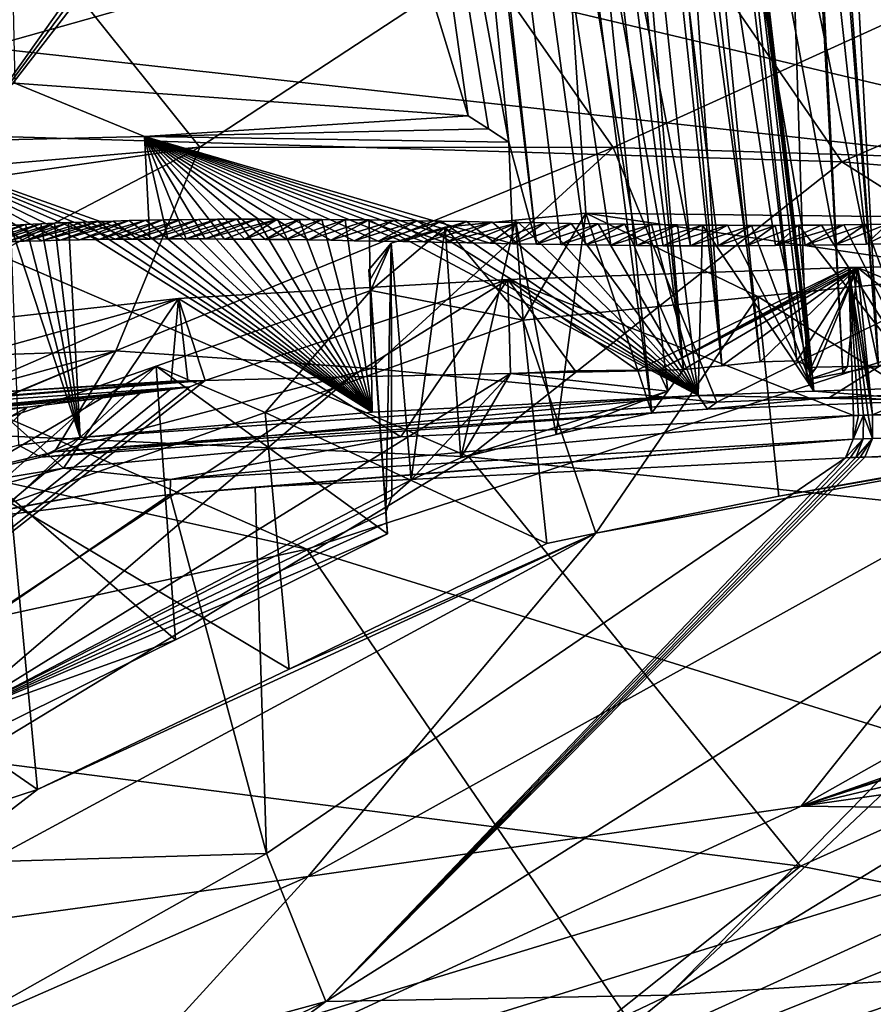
# Model space of a CAD drawing. Header units: metres. Extents: x -147 to 294, y -23 to 81.
# Tile 627 of 656: x 253.68 to 260.2, y 28.61 to 36.14. Entities that reach past the tile are written whole.
import ezdxf

# ---------------------------------------------------------------- set-up
doc = ezdxf.new("R2010")
doc.units = ezdxf.units.M
doc.layers.add('solid_AVA_153', color=7, linetype='CONTINUOUS')

msp = doc.modelspace()

# ---------------------------------------------------------------- linework, layer by layer
at = {"layer": 'solid_AVA_153'}
for points in [[(257.629272, 34.424129, 157.712173), (256.07254, 48.45961, 161.152832), (256.745636, 41.826134, 159.479782)], [(258.805023, 34.409962, 158.543915), (257.307098, 48.37133, 162.000961), (256.07254, 48.45961, 161.152832)], [(258.597931, 34.410839, 158.402451), (258.805023, 34.409962, 158.543915), (256.07254, 48.45961, 161.152832)], [(258.395599, 34.412708, 158.26236), (258.597931, 34.410839, 158.402451), (256.07254, 48.45961, 161.152832)], [(258.197693, 34.415272, 158.123413), (258.395599, 34.412708, 158.26236), (256.07254, 48.45961, 161.152832)], [(258.004089, 34.418221, 157.985443), (258.197693, 34.415272, 158.123413), (256.07254, 48.45961, 161.152832)], [(257.814636, 34.421257, 157.848389), (258.004089, 34.418221, 157.985443), (256.07254, 48.45961, 161.152832)], [(257.629272, 34.424129, 157.712173), (257.814636, 34.421257, 157.848389), (256.07254, 48.45961, 161.152832)], [(257.307098, 48.37133, 162.000961), (260.152374, 34.422493, 159.421265), (258.626282, 48.27874, 162.825134)], [(259.914795, 34.418518, 159.2715), (260.152374, 34.422493, 159.421265), (257.307098, 48.37133, 162.000961)], [(259.682587, 34.415283, 159.12326), (259.914795, 34.418518, 159.2715), (257.307098, 48.37133, 162.000961)], [(259.455627, 34.412807, 158.97644), (259.682587, 34.415283, 159.12326), (257.307098, 48.37133, 162.000961)], [(259.233795, 34.411098, 158.830963), (259.455627, 34.412807, 158.97644), (257.307098, 48.37133, 162.000961)], [(259.016968, 34.410149, 158.686798), (259.233795, 34.411098, 158.830963), (257.307098, 48.37133, 162.000961)], [(258.805023, 34.409962, 158.543915), (259.016968, 34.410149, 158.686798), (257.307098, 48.37133, 162.000961)], [(258.626282, 48.27874, 162.825134), (261.051849, 34.444561, 159.97139), (261.984528, 34.466209, 160.514923)], [(260.606506, 48.150761, 163.949417), (258.626282, 48.27874, 162.825134), (261.984528, 34.466209, 160.514923)], [(258.626282, 48.27874, 162.825134), (260.152374, 34.422493, 159.421265), (261.051849, 34.444561, 159.97139)], [(253.371933, 47.63879, 155.74028), (257.105591, 35.406174, 156.756256), (256.250885, 41.529083, 157.415985)], [(253.640335, 35.654301, 152.668274), (257.105591, 35.406174, 156.756256), (253.371933, 47.63879, 155.74028)], [(257.658173, 46.347763, 165.592758), (257.417877, 46.292759, 165.464783), (261.617859, 34.619965, 164.178513)], [(257.87323, 46.346352, 165.69397), (257.658173, 46.347763, 165.592758), (261.617859, 34.619965, 164.178513)], [(257.87323, 46.346352, 165.69397), (261.617859, 34.619965, 164.178513), (259.430206, 41.622337, 165.08847)], [(257.417877, 46.292759, 165.464783), (257.177032, 46.23814, 165.338257), (261.617859, 34.619965, 164.178513)], [(257.177032, 46.23814, 165.338257), (257.370972, 44.274563, 164.865479), (261.617859, 34.619965, 164.178513)], [(258.184509, 46.306713, 165.602005), (258.268951, 45.621323, 165.425613), (259.72818, 33.481201, 162.265991)], [(258.257111, 46.057461, 165.189957), (258.184509, 46.306713, 165.602005), (259.72818, 33.481201, 162.265991)], [(258.130829, 45.894672, 164.894592), (258.257111, 46.057461, 165.189957), (259.620239, 33.530586, 161.951538)], [(258.257111, 46.057461, 165.189957), (259.72818, 33.481201, 162.265991), (259.620239, 33.530586, 161.951538)], [(258.130829, 45.894672, 164.894592), (259.620239, 33.530586, 161.951538), (259.338196, 33.525082, 161.769211)], [(258.130829, 45.894672, 164.894592), (259.338196, 33.525082, 161.769211), (258.624298, 39.679604, 163.264679)], [(257.500824, 45.814072, 164.666122), (258.753296, 33.464085, 161.626541), (257.370972, 44.274563, 164.865479)], [(257.705536, 45.824486, 164.712997), (258.753296, 33.464085, 161.626541), (257.500824, 45.814072, 164.666122)], [(257.705536, 45.824486, 164.712997), (257.910278, 45.834816, 164.7603), (259.046326, 33.49437, 161.697296)], [(257.705536, 45.824486, 164.712997), (259.046326, 33.49437, 161.697296), (258.753296, 33.464085, 161.626541)], [(257.910278, 45.834816, 164.7603), (258.624298, 39.679604, 163.264679), (259.046326, 33.49437, 161.697296)], [(258.96933, 39.616814, 163.957977), (259.295776, 45.669975, 165.673203), (259.697723, 33.385006, 162.431107)], [(259.295776, 45.669975, 165.673203), (259.969604, 33.438789, 162.507126), (259.697723, 33.385006, 162.431107)], [(259.474182, 43.188309, 165.040192), (259.969604, 33.438789, 162.507126), (259.295776, 45.669975, 165.673203)], [(258.268951, 45.621323, 165.425613), (259.721497, 33.435162, 162.350174), (259.72818, 33.481201, 162.265991)], [(259.721497, 33.435162, 162.350174), (258.268951, 45.621323, 165.425613), (258.96933, 39.616814, 163.957977)], [(258.632111, 33.299953, 161.864838), (257.370972, 44.274563, 164.865479), (258.753296, 33.464085, 161.626541)], [(257.370972, 44.274563, 164.865479), (257.688416, 39.467464, 163.636948), (261.617859, 34.619965, 164.178513)], [(258.510376, 33.134514, 162.104233), (257.688416, 39.467464, 163.636948), (257.370972, 44.274563, 164.865479)], [(258.510376, 33.134514, 162.104233), (257.370972, 44.274563, 164.865479), (258.632111, 33.299953, 161.864838)], [(259.474182, 43.188309, 165.040192), (260.244629, 33.491909, 162.584488), (259.969604, 33.438789, 162.507126)], [(259.474182, 43.188309, 165.040192), (259.632874, 41.739941, 164.683487), (260.244629, 33.491909, 162.584488)], [(256.250885, 41.529083, 157.415985), (257.417511, 35.204113, 157.809525), (256.745636, 41.826134, 159.479782)], [(257.629272, 34.424129, 157.712173), (256.745636, 41.826134, 159.479782), (257.417511, 35.204113, 157.809525)], [(259.632874, 41.739941, 164.683487), (259.813446, 41.407547, 164.635345), (260.244629, 33.491909, 162.584488)], [(261.617859, 34.619965, 164.178513), (259.597626, 41.278103, 165.072647), (259.430206, 41.622337, 165.08847)], [(256.250885, 41.529083, 157.415985), (257.260986, 35.305538, 157.280945), (257.417511, 35.204113, 157.809525)], [(256.250885, 41.529083, 157.415985), (257.105591, 35.406174, 156.756256), (257.260986, 35.305538, 157.280945)], [(259.813446, 41.407547, 164.635345), (260.927734, 33.555065, 162.761429), (260.244629, 33.491909, 162.584488)], [(259.813446, 41.407547, 164.635345), (260.183044, 41.280159, 164.688095), (260.927734, 33.555065, 162.761429)], [(261.617859, 34.619965, 164.178513), (259.927795, 41.132042, 165.198135), (259.597626, 41.278103, 165.072647)], [(260.183044, 41.280159, 164.688095), (260.488953, 41.294022, 164.765274), (260.927734, 33.555065, 162.761429)], [(261.617859, 34.619965, 164.178513), (261.924561, 41.089432, 166.261963), (259.927795, 41.132042, 165.198135)], [(258.624298, 39.679604, 163.264679), (259.338196, 33.525082, 161.769211), (259.046326, 33.49437, 161.697296)], [(258.96933, 39.616814, 163.957977), (259.697723, 33.385006, 162.431107), (259.721497, 33.435162, 162.350174)], [(257.688416, 39.467464, 163.636948), (258.005554, 34.660194, 162.409042), (261.617859, 34.619965, 164.178513)], [(258.510376, 33.134514, 162.104233), (258.005554, 34.660194, 162.409042), (257.688416, 39.467464, 163.636948)], [(244.986038, 36.865067, 232.500244), (249.112534, 38.283241, 228.361938), (264.019104, 34.753017, 240.074326)], [(249.112534, 38.283241, 228.361938), (269.455597, 37.62022, 230.420212), (264.019104, 34.753017, 240.074326)], [(258.395294, 37.330009, 237.052139), (252.184906, 37.385929, 236.297989), (251.24855, 35.315937, 242.547348)], [(258.395294, 37.330009, 237.052139), (251.24855, 35.315937, 242.547348), (259.963379, 35.053902, 244.19957)], [(264.626526, 37.07069, 238.026199), (258.395294, 37.330009, 237.052139), (259.963379, 35.053902, 244.19957)], [(264.626526, 37.07069, 238.026199), (259.963379, 35.053902, 244.19957), (268.675964, 34.322361, 246.513168)], [(257.221954, 36.589211, 152.248337), (262.164459, 36.96299, 156.98555), (258.215668, 35.163742, 154.75386)], [(262.164459, 36.96299, 156.98555), (262.695007, 35.024624, 158.345932), (258.215668, 35.163742, 154.75386)], [(239.723022, 35.679329, 235.157227), (244.986038, 36.865067, 232.500244), (255.872147, 32.092327, 247.658936)], [(244.986038, 36.865067, 232.500244), (264.019104, 34.753017, 240.074326), (255.872147, 32.092327, 247.658936)], [(254.133408, 36.315327, 146.736252), (257.221954, 36.589211, 152.248337), (255.055267, 35.164825, 150.687469)], [(257.221954, 36.589211, 152.248337), (258.215668, 35.163742, 154.75386), (255.055267, 35.164825, 150.687469)], [(253.043411, 36.162495, 143.591019), (254.041306, 36.303326, 146.504578), (253.115768, 35.000381, 146.251556)], [(254.133408, 36.315327, 146.736252), (255.055267, 35.164825, 150.687469), (253.115768, 35.000381, 146.251556)], [(254.08728, 36.309376, 146.62088), (254.133408, 36.315327, 146.736252), (253.115768, 35.000381, 146.251556)], [(254.041306, 36.303326, 146.504578), (254.08728, 36.309376, 146.62088), (253.115768, 35.000381, 146.251556)], [(239.723022, 35.679329, 235.157227), (255.872147, 32.092327, 247.658936), (245.740753, 29.875259, 252.498108)], [(253.640335, 35.654301, 152.668274), (252.603317, 35.199413, 153.121399), (254.63176, 35.248222, 155.432327)], [(253.640335, 35.654301, 152.668274), (254.63176, 35.248222, 155.432327), (257.105591, 35.406174, 156.756256)], [(257.260986, 35.305538, 157.280945), (257.105591, 35.406174, 156.756256), (254.63176, 35.248222, 155.432327)], [(251.24855, 35.315937, 242.547348), (249.415787, 33.142963, 248.607086), (257.111969, 32.79607, 250.519424)], [(259.963379, 35.053902, 244.19957), (251.24855, 35.315937, 242.547348), (257.111969, 32.79607, 250.519424)], [(254.63176, 35.248222, 155.432327), (252.603317, 35.199413, 153.121399), (254.672653, 34.463184, 155.19252)], [(254.63176, 35.248222, 155.432327), (257.417511, 35.204113, 157.809525), (257.260986, 35.305538, 157.280945)], [(254.63176, 35.248222, 155.432327), (257.448334, 34.427227, 157.577301), (257.417511, 35.204113, 157.809525)], [(254.63176, 35.248222, 155.432327), (257.27179, 34.430595, 157.443802), (257.448334, 34.427227, 157.577301)], [(254.63176, 35.248222, 155.432327), (257.099457, 34.434082, 157.3116), (257.27179, 34.430595, 157.443802)], [(254.63176, 35.248222, 155.432327), (256.931091, 34.437531, 157.180573), (257.099457, 34.434082, 157.3116)], [(254.63176, 35.248222, 155.432327), (256.766571, 34.440792, 157.050568), (256.931091, 34.437531, 157.180573)], [(254.63176, 35.248222, 155.432327), (256.605713, 34.443764, 156.921494), (256.766571, 34.440792, 157.050568)], [(254.63176, 35.248222, 155.432327), (256.417511, 34.447208, 156.768021), (256.605713, 34.443764, 156.921494)], [(254.63176, 35.248222, 155.432327), (256.23465, 34.450493, 156.616241), (256.417511, 34.447208, 156.768021)], [(254.63176, 35.248222, 155.432327), (256.057159, 34.453518, 156.466217), (256.23465, 34.450493, 156.616241)], [(254.63176, 35.248222, 155.432327), (255.885025, 34.456177, 156.318085), (256.057159, 34.453518, 156.466217)], [(254.63176, 35.248222, 155.432327), (255.718094, 34.458405, 156.171829), (255.885025, 34.456177, 156.318085)], [(254.63176, 35.248222, 155.432327), (255.555695, 34.460262, 156.026993), (255.718094, 34.458405, 156.171829)], [(254.63176, 35.248222, 155.432327), (255.397705, 34.461758, 155.883636), (255.555695, 34.460262, 156.026993)], [(254.63176, 35.248222, 155.432327), (255.244125, 34.462864, 155.741898), (255.397705, 34.461758, 155.883636)], [(254.63176, 35.248222, 155.432327), (255.094986, 34.463573, 155.601944), (255.244125, 34.462864, 155.741898)], [(254.63176, 35.248222, 155.432327), (254.950211, 34.46386, 155.463852), (255.094986, 34.463573, 155.601944)], [(254.63176, 35.248222, 155.432327), (254.809464, 34.463722, 155.327362), (254.950211, 34.46386, 155.463852)], [(254.63176, 35.248222, 155.432327), (254.672653, 34.463184, 155.19252), (254.809464, 34.463722, 155.327362)], [(252.603317, 35.199413, 153.121399), (254.539734, 34.462276, 155.059341), (254.672653, 34.463184, 155.19252)], [(252.603317, 35.199413, 153.121399), (254.410645, 34.461018, 154.927902), (254.539734, 34.462276, 155.059341)], [(252.603317, 35.199413, 153.121399), (254.285339, 34.459408, 154.798218), (254.410645, 34.461018, 154.927902)], [(252.603317, 35.199413, 153.121399), (254.133911, 34.456844, 154.63858), (254.285339, 34.459408, 154.798218)], [(252.603317, 35.199413, 153.121399), (253.987991, 34.453773, 154.481659), (254.133911, 34.456844, 154.63858)], [(252.603317, 35.199413, 153.121399), (253.847366, 34.450298, 154.327377), (253.987991, 34.453773, 154.481659)], [(252.603317, 35.199413, 153.121399), (253.711868, 34.446453, 154.175812), (253.847366, 34.450298, 154.327377)], [(252.603317, 35.199413, 153.121399), (253.581482, 34.442169, 154.027084), (253.711868, 34.446453, 154.175812)], [(257.448334, 34.427227, 157.577301), (257.629272, 34.424129, 157.712173), (257.417511, 35.204113, 157.809525)], [(251.91806, 33.526924, 145.963898), (253.017746, 34.871368, 146.226257), (255.055267, 35.164825, 150.687469)], [(254.411606, 33.608887, 152.005661), (251.91806, 33.526924, 145.963898), (255.055267, 35.164825, 150.687469)], [(253.017746, 34.871368, 146.226257), (253.115768, 35.000381, 146.251556), (255.055267, 35.164825, 150.687469)], [(254.411606, 33.608887, 152.005661), (255.055267, 35.164825, 150.687469), (258.215668, 35.163742, 154.75386)], [(256.367279, 33.473991, 154.648514), (254.411606, 33.608887, 152.005661), (258.215668, 35.163742, 154.75386)], [(259.008453, 33.215588, 157.243683), (256.367279, 33.473991, 154.648514), (258.215668, 35.163742, 154.75386)], [(259.008453, 33.215588, 157.243683), (258.215668, 35.163742, 154.75386), (262.695007, 35.024624, 158.345932)], [(259.963379, 35.053902, 244.19957), (257.111969, 32.79607, 250.519424), (264.808655, 31.988541, 253.197067)], [(259.86795, 33.249958, 157.835907), (259.008453, 33.215588, 157.243683), (262.695007, 35.024624, 158.345932)], [(259.86795, 33.249958, 157.835907), (262.695007, 35.024624, 158.345932), (260.737396, 33.281338, 158.398697)], [(268.675964, 34.322361, 246.513168), (259.963379, 35.053902, 244.19957), (264.808655, 31.988541, 253.197067)], [(255.872147, 32.092327, 247.658936), (264.019104, 34.753017, 240.074326), (271.789124, 27.141289, 258.364349)], [(257.467682, 34.606869, 162.283981), (258.005554, 34.660194, 162.409042), (257.78006, 32.96727, 161.907135)], [(257.526184, 33.842884, 163.931915), (258.005554, 34.660194, 162.409042), (257.467682, 34.606869, 162.283981)], [(257.526184, 33.842884, 163.931915), (259.320068, 34.023605, 164.366013), (258.005554, 34.660194, 162.409042)], [(257.78006, 32.96727, 161.907135), (258.005554, 34.660194, 162.409042), (258.510376, 33.134514, 162.104233)], [(261.111603, 34.202732, 164.833389), (261.617859, 34.619965, 164.178513), (258.005554, 34.660194, 162.409042)], [(259.320068, 34.023605, 164.366013), (261.111603, 34.202732, 164.833389), (258.005554, 34.660194, 162.409042)], [(253.720856, 34.573822, 153.271378), (253.334976, 34.432629, 153.73764), (253.218491, 34.427467, 153.596878)], [(253.606995, 34.567719, 153.131943), (253.720856, 34.573822, 153.271378), (253.218491, 34.427467, 153.596878)], [(253.83905, 34.5797, 153.413223), (253.455963, 34.437534, 153.881073), (253.334976, 34.432629, 153.73764)], [(253.720856, 34.573822, 153.271378), (253.83905, 34.5797, 153.413223), (253.334976, 34.432629, 153.73764)], [(253.942474, 34.584415, 153.535065), (253.581482, 34.442169, 154.027084), (253.455963, 34.437534, 153.881073)], [(253.83905, 34.5797, 153.413223), (253.942474, 34.584415, 153.535065), (253.455963, 34.437534, 153.881073)], [(254.049911, 34.588867, 153.659454), (253.711868, 34.446453, 154.175812), (253.581482, 34.442169, 154.027084)], [(253.942474, 34.584415, 153.535065), (254.049911, 34.588867, 153.659454), (253.581482, 34.442169, 154.027084)], [(254.13858, 32.945435, 153.149338), (253.720856, 34.573822, 153.271378), (253.606995, 34.567719, 153.131943)], [(253.667694, 32.885654, 152.564194), (254.13858, 32.945435, 153.149338), (253.606995, 34.567719, 153.131943)], [(254.274429, 34.596878, 153.912903), (253.847366, 34.450298, 154.327377), (253.711868, 34.446453, 154.175812)], [(254.160568, 34.593021, 153.785431), (254.274429, 34.596878, 153.912903), (253.711868, 34.446453, 154.175812)], [(254.049911, 34.588867, 153.659454), (254.160568, 34.593021, 153.785431), (253.711868, 34.446453, 154.175812)], [(254.13858, 32.945435, 153.149338), (253.83905, 34.5797, 153.413223), (253.720856, 34.573822, 153.271378)], [(254.13858, 32.945435, 153.149338), (253.942474, 34.584415, 153.535065), (253.83905, 34.5797, 153.413223)], [(254.392212, 34.600441, 154.042572), (253.987991, 34.453773, 154.481659), (253.847366, 34.450298, 154.327377)], [(254.274429, 34.596878, 153.912903), (254.392212, 34.600441, 154.042572), (253.847366, 34.450298, 154.327377)], [(254.13858, 32.945435, 153.149338), (254.049911, 34.588867, 153.659454), (253.942474, 34.584415, 153.535065)], [(254.514557, 34.603706, 154.175018), (254.133911, 34.456844, 154.63858), (253.987991, 34.453773, 154.481659)], [(254.392212, 34.600441, 154.042572), (254.514557, 34.603706, 154.175018), (253.987991, 34.453773, 154.481659)], [(256.371643, 33.139896, 155.4505), (254.160568, 34.593021, 153.785431), (254.049911, 34.588867, 153.659454)], [(254.13858, 32.945435, 153.149338), (256.371643, 33.139896, 155.4505), (254.049911, 34.588867, 153.659454)], [(254.641373, 34.606606, 154.309967), (254.285339, 34.459408, 154.798218), (254.133911, 34.456844, 154.63858)], [(254.514557, 34.603706, 154.175018), (254.641373, 34.606606, 154.309967), (254.133911, 34.456844, 154.63858)], [(256.371643, 33.139896, 155.4505), (254.274429, 34.596878, 153.912903), (254.160568, 34.593021, 153.785431)], [(256.371643, 33.139896, 155.4505), (254.392212, 34.600441, 154.042572), (254.274429, 34.596878, 153.912903)], [(254.771149, 34.608994, 154.445679), (254.410645, 34.461018, 154.927902), (254.285339, 34.459408, 154.798218)], [(254.641373, 34.606606, 154.309967), (254.771149, 34.608994, 154.445679), (254.285339, 34.459408, 154.798218)], [(256.371643, 33.139896, 155.4505), (254.514557, 34.603706, 154.175018), (254.392212, 34.600441, 154.042572)], [(254.904907, 34.610947, 154.58313), (254.539734, 34.462276, 155.059341), (254.410645, 34.461018, 154.927902)], [(254.771149, 34.608994, 154.445679), (254.904907, 34.610947, 154.58313), (254.410645, 34.461018, 154.927902)], [(256.371643, 33.139896, 155.4505), (254.641373, 34.606606, 154.309967), (254.514557, 34.603706, 154.175018)], [(255.043716, 34.612545, 154.723312), (254.672653, 34.463184, 155.19252), (254.539734, 34.462276, 155.059341)], [(254.904907, 34.610947, 154.58313), (255.043716, 34.612545, 154.723312), (254.539734, 34.462276, 155.059341)], [(256.371643, 33.139896, 155.4505), (254.771149, 34.608994, 154.445679), (254.641373, 34.606606, 154.309967)], [(255.188629, 34.613853, 154.867035), (254.809464, 34.463722, 155.327362), (254.672653, 34.463184, 155.19252)], [(255.043716, 34.612545, 154.723312), (255.188629, 34.613853, 154.867035), (254.672653, 34.463184, 155.19252)], [(256.371643, 33.139896, 155.4505), (254.904907, 34.610947, 154.58313), (254.771149, 34.608994, 154.445679)], [(255.337524, 34.614502, 155.011963), (254.950211, 34.46386, 155.463852), (254.809464, 34.463722, 155.327362)], [(255.188629, 34.613853, 154.867035), (255.337524, 34.614502, 155.011963), (254.809464, 34.463722, 155.327362)], [(256.371643, 33.139896, 155.4505), (255.043716, 34.612545, 154.723312), (254.904907, 34.610947, 154.58313)], [(255.337524, 34.614502, 155.011963), (255.49025, 34.614479, 155.157837), (254.950211, 34.46386, 155.463852)], [(255.49025, 34.614479, 155.157837), (255.094986, 34.463573, 155.601944), (254.950211, 34.46386, 155.463852)], [(256.371643, 33.139896, 155.4505), (255.188629, 34.613853, 154.867035), (255.043716, 34.612545, 154.723312)], [(255.49025, 34.614479, 155.157837), (255.648651, 34.614063, 155.306351), (255.094986, 34.463573, 155.601944)], [(255.648651, 34.614063, 155.306351), (255.244125, 34.462864, 155.741898), (255.094986, 34.463573, 155.601944)], [(256.371643, 33.139896, 155.4505), (255.337524, 34.614502, 155.011963), (255.188629, 34.613853, 154.867035)], [(255.648651, 34.614063, 155.306351), (255.397705, 34.461758, 155.883636), (255.244125, 34.462864, 155.741898)], [(256.371643, 33.139896, 155.4505), (255.49025, 34.614479, 155.157837), (255.337524, 34.614502, 155.011963)], [(255.648651, 34.614063, 155.306351), (255.814377, 34.613491, 155.458984), (255.397705, 34.461758, 155.883636)], [(255.814377, 34.613491, 155.458984), (255.555695, 34.460262, 156.026993), (255.397705, 34.461758, 155.883636)], [(256.371643, 33.139896, 155.4505), (255.648651, 34.614063, 155.306351), (255.49025, 34.614479, 155.157837)], [(255.814377, 34.613491, 155.458984), (255.987793, 34.612701, 155.615784), (255.555695, 34.460262, 156.026993)], [(255.987793, 34.612701, 155.615784), (255.718094, 34.458405, 156.171829), (255.555695, 34.460262, 156.026993)], [(256.371643, 33.139896, 155.4505), (255.814377, 34.613491, 155.458984), (255.648651, 34.614063, 155.306351)], [(255.987793, 34.612701, 155.615784), (256.165741, 34.611004, 155.773529), (255.718094, 34.458405, 156.171829)], [(256.165741, 34.611004, 155.773529), (255.885025, 34.456177, 156.318085), (255.718094, 34.458405, 156.171829)], [(256.371643, 33.139896, 155.4505), (255.987793, 34.612701, 155.615784), (255.814377, 34.613491, 155.458984)], [(256.165741, 34.611004, 155.773529), (256.348816, 34.608578, 155.932724), (255.885025, 34.456177, 156.318085)], [(256.348816, 34.608578, 155.932724), (256.057159, 34.453518, 156.466217), (255.885025, 34.456177, 156.318085)], [(256.371643, 33.139896, 155.4505), (256.165741, 34.611004, 155.773529), (255.987793, 34.612701, 155.615784)], [(256.348816, 34.608578, 155.932724), (256.537872, 34.605682, 156.094116), (256.057159, 34.453518, 156.466217)], [(256.537872, 34.605682, 156.094116), (256.23465, 34.450493, 156.616241), (256.057159, 34.453518, 156.466217)], [(256.371643, 33.139896, 155.4505), (256.348816, 34.608578, 155.932724), (256.165741, 34.611004, 155.773529)], [(256.537872, 34.605682, 156.094116), (256.715302, 34.602951, 156.242889), (256.23465, 34.450493, 156.616241)], [(256.715302, 34.602951, 156.242889), (256.417511, 34.447208, 156.768021), (256.23465, 34.450493, 156.616241)], [(258.864197, 33.265652, 157.442825), (256.537872, 34.605682, 156.094116), (256.348816, 34.608578, 155.932724)], [(256.371643, 33.139896, 155.4505), (258.864197, 33.265652, 157.442825), (256.348816, 34.608578, 155.932724)], [(256.715302, 34.602951, 156.242889), (256.900696, 34.599941, 156.395508), (256.417511, 34.447208, 156.768021)], [(256.900696, 34.599941, 156.395508), (256.605713, 34.443764, 156.921494), (256.417511, 34.447208, 156.768021)], [(258.864197, 33.265652, 157.442825), (256.715302, 34.602951, 156.242889), (256.537872, 34.605682, 156.094116)], [(256.900696, 34.599941, 156.395508), (257.093384, 34.596401, 156.55101), (256.605713, 34.443764, 156.921494)], [(257.093384, 34.596401, 156.55101), (256.766571, 34.440792, 157.050568), (256.605713, 34.443764, 156.921494)], [(258.864197, 33.265652, 157.442825), (256.900696, 34.599941, 156.395508), (256.715302, 34.602951, 156.242889)], [(257.093384, 34.596401, 156.55101), (257.290802, 34.592598, 156.70726), (256.766571, 34.440792, 157.050568)], [(257.290802, 34.592598, 156.70726), (256.931091, 34.437531, 157.180573), (256.766571, 34.440792, 157.050568)], [(258.864197, 33.265652, 157.442825), (257.093384, 34.596401, 156.55101), (256.900696, 34.599941, 156.395508)], [(257.467682, 34.606869, 162.283981), (257.050476, 32.789692, 161.713043), (256.929535, 34.553371, 162.161926)], [(257.526184, 33.842884, 163.931915), (257.467682, 34.606869, 162.283981), (256.929535, 34.553371, 162.161926)], [(257.290802, 34.592598, 156.70726), (257.490845, 34.588894, 156.862686), (256.931091, 34.437531, 157.180573)], [(257.490845, 34.588894, 156.862686), (257.099457, 34.434082, 157.3116), (256.931091, 34.437531, 157.180573)], [(257.467682, 34.606869, 162.283981), (257.78006, 32.96727, 161.907135), (257.050476, 32.789692, 161.713043)], [(258.864197, 33.265652, 157.442825), (257.290802, 34.592598, 156.70726), (257.093384, 34.596401, 156.55101)], [(257.490845, 34.588894, 156.862686), (257.27179, 34.430595, 157.443802), (257.099457, 34.434082, 157.3116)], [(257.490845, 34.588894, 156.862686), (257.691376, 34.585663, 157.0159), (257.27179, 34.430595, 157.443802)], [(257.691376, 34.585663, 157.0159), (257.448334, 34.427227, 157.577301), (257.27179, 34.430595, 157.443802)], [(258.864197, 33.265652, 157.442825), (257.490845, 34.588894, 156.862686), (257.290802, 34.592598, 156.70726)], [(257.691376, 34.585663, 157.0159), (257.893677, 34.582523, 157.167862), (257.448334, 34.427227, 157.577301)], [(257.893677, 34.582523, 157.167862), (257.629272, 34.424129, 157.712173), (257.448334, 34.427227, 157.577301)], [(258.864197, 33.265652, 157.442825), (257.691376, 34.585663, 157.0159), (257.490845, 34.588894, 156.862686)], [(257.893677, 34.582523, 157.167862), (258.099091, 34.579132, 157.319504), (257.629272, 34.424129, 157.712173)], [(258.099091, 34.579132, 157.319504), (257.814636, 34.421257, 157.848389), (257.629272, 34.424129, 157.712173)], [(258.864197, 33.265652, 157.442825), (257.893677, 34.582523, 157.167862), (257.691376, 34.585663, 157.0159)], [(258.099091, 34.579132, 157.319504), (258.30481, 34.575813, 157.468796), (257.814636, 34.421257, 157.848389)], [(258.30481, 34.575813, 157.468796), (258.004089, 34.418221, 157.985443), (257.814636, 34.421257, 157.848389)], [(258.864197, 33.265652, 157.442825), (258.099091, 34.579132, 157.319504), (257.893677, 34.582523, 157.167862)], [(258.30481, 34.575813, 157.468796), (258.507996, 34.572906, 157.613968), (258.004089, 34.418221, 157.985443)], [(258.507996, 34.572906, 157.613968), (258.197693, 34.415272, 158.123413), (258.004089, 34.418221, 157.985443)], [(258.864197, 33.265652, 157.442825), (258.30481, 34.575813, 157.468796), (258.099091, 34.579132, 157.319504)], [(258.507996, 34.572906, 157.613968), (258.706085, 34.570816, 157.753418), (258.197693, 34.415272, 158.123413)], [(258.706085, 34.570816, 157.753418), (258.395599, 34.412708, 158.26236), (258.197693, 34.415272, 158.123413)], [(258.864197, 33.265652, 157.442825), (258.507996, 34.572906, 157.613968), (258.30481, 34.575813, 157.468796)], [(258.706085, 34.570816, 157.753418), (258.898865, 34.569397, 157.887238), (258.395599, 34.412708, 158.26236)], [(258.898865, 34.569397, 157.887238), (258.597931, 34.410839, 158.402451), (258.395599, 34.412708, 158.26236)], [(258.864197, 33.265652, 157.442825), (258.706085, 34.570816, 157.753418), (258.507996, 34.572906, 157.613968)], [(258.898865, 34.569397, 157.887238), (259.08783, 34.568302, 158.016525), (258.597931, 34.410839, 158.402451)], [(259.08783, 34.568302, 158.016525), (258.805023, 34.409962, 158.543915), (258.597931, 34.410839, 158.402451)], [(258.864197, 33.265652, 157.442825), (258.898865, 34.569397, 157.887238), (258.706085, 34.570816, 157.753418)], [(259.08783, 34.568302, 158.016525), (259.273041, 34.567669, 158.141586), (258.805023, 34.409962, 158.543915)], [(259.273041, 34.567669, 158.141586), (259.016968, 34.410149, 158.686798), (258.805023, 34.409962, 158.543915)], [(258.864197, 33.265652, 157.442825), (259.747986, 33.299332, 158.052444), (258.898865, 34.569397, 157.887238)], [(259.747986, 33.299332, 158.052444), (259.08783, 34.568302, 158.016525), (258.898865, 34.569397, 157.887238)], [(259.273041, 34.567669, 158.141586), (259.45462, 34.567657, 158.262726), (259.016968, 34.410149, 158.686798)], [(259.45462, 34.567657, 158.262726), (259.233795, 34.411098, 158.830963), (259.016968, 34.410149, 158.686798)], [(259.747986, 33.299332, 158.052444), (259.273041, 34.567669, 158.141586), (259.08783, 34.568302, 158.016525)], [(259.632629, 34.568401, 158.380234), (259.455627, 34.412807, 158.97644), (259.233795, 34.411098, 158.830963)], [(259.45462, 34.567657, 158.262726), (259.632629, 34.568401, 158.380234), (259.233795, 34.411098, 158.830963)], [(259.747986, 33.299332, 158.052444), (259.45462, 34.567657, 158.262726), (259.273041, 34.567669, 158.141586)], [(259.747986, 33.299332, 158.052444), (259.632629, 34.568401, 158.380234), (259.45462, 34.567657, 158.262726)], [(259.977753, 34.571953, 158.604675), (259.682587, 34.415283, 159.12326), (259.455627, 34.412807, 158.97644)], [(259.807068, 34.569878, 158.494217), (259.977753, 34.571953, 158.604675), (259.455627, 34.412807, 158.97644)], [(259.632629, 34.568401, 158.380234), (259.807068, 34.569878, 158.494217), (259.455627, 34.412807, 158.97644)], [(259.632629, 34.568401, 158.380234), (260.604004, 33.328701, 158.607346), (259.807068, 34.569878, 158.494217)], [(259.747986, 33.299332, 158.052444), (260.604004, 33.328701, 158.607346), (259.632629, 34.568401, 158.380234)], [(260.144592, 34.574585, 158.711655), (259.914795, 34.418518, 159.2715), (259.682587, 34.415283, 159.12326)], [(259.977753, 34.571953, 158.604675), (260.144592, 34.574585, 158.711655), (259.682587, 34.415283, 159.12326)], [(259.807068, 34.569878, 158.494217), (260.604004, 33.328701, 158.607346), (259.977753, 34.571953, 158.604675)], [(260.307495, 34.577744, 158.81517), (260.152374, 34.422493, 159.421265), (259.914795, 34.418518, 159.2715)], [(260.144592, 34.574585, 158.711655), (260.307495, 34.577744, 158.81517), (259.914795, 34.418518, 159.2715)], [(259.977753, 34.571953, 158.604675), (260.604004, 33.328701, 158.607346), (260.144592, 34.574585, 158.711655)], [(260.144592, 34.574585, 158.711655), (260.604004, 33.328701, 158.607346), (260.307495, 34.577744, 158.81517)], [(260.4664, 34.581409, 158.915253), (261.051849, 34.444561, 159.97139), (260.152374, 34.422493, 159.421265)], [(260.307495, 34.577744, 158.81517), (260.4664, 34.581409, 158.915253), (260.152374, 34.422493, 159.421265)], [(256.361664, 34.068447, 162.941345), (257.526184, 33.842884, 163.931915), (256.929535, 34.553371, 162.161926)], [(256.518585, 34.431049, 162.24263), (256.361664, 34.068447, 162.941345), (256.929535, 34.553371, 162.161926)], [(256.518585, 34.431049, 162.24263), (256.929535, 34.553371, 162.161926), (256.670166, 32.622044, 161.761017)], [(256.929535, 34.553371, 162.161926), (257.050476, 32.789692, 161.713043), (256.670166, 32.622044, 161.761017)], [(256.518585, 34.431049, 162.24263), (256.475494, 32.374073, 162.127213), (256.347595, 34.227627, 162.598801)], [(256.518585, 34.431049, 162.24263), (256.347595, 34.227627, 162.598801), (256.354614, 34.148033, 162.770065)], [(256.518585, 34.431049, 162.24263), (256.354614, 34.148033, 162.770065), (256.361664, 34.068447, 162.941345)], [(256.518585, 34.431049, 162.24263), (256.522034, 32.491074, 161.91745), (256.475494, 32.374073, 162.127213)], [(256.518585, 34.431049, 162.24263), (256.670166, 32.622044, 161.761017), (256.522034, 32.491074, 161.91745)], [(260.082397, 34.246124, 158.849106), (263.018921, 34.326084, 160.571396), (260.19809, 33.117706, 158.586349)], [(261.622437, 33.615761, 162.945496), (263.018921, 34.326084, 160.571396), (260.082397, 34.246124, 158.849106)], [(263.018921, 34.326084, 160.571396), (263.130646, 33.204964, 160.308594), (260.19809, 33.117706, 158.586349)], [(256.347595, 34.227627, 162.598801), (256.475494, 32.374073, 162.127213), (256.354614, 34.148033, 162.770065)], [(257.409332, 34.15414, 156.94899), (258.398163, 33.459286, 161.368378), (260.01355, 34.244114, 158.804993)], [(257.409332, 34.15414, 156.94899), (260.01355, 34.244114, 158.804993), (260.051178, 33.112782, 158.491806)], [(258.398163, 33.459286, 161.368378), (258.557709, 33.456692, 161.505554), (260.01355, 34.244114, 158.804993)], [(258.557709, 33.456692, 161.505554), (260.082397, 34.246124, 158.849106), (260.047943, 34.245121, 158.827042)], [(258.557709, 33.456692, 161.505554), (258.753296, 33.464085, 161.626541), (260.082397, 34.246124, 158.849106)], [(258.557709, 33.456692, 161.505554), (260.047943, 34.245121, 158.827042), (260.01355, 34.244114, 158.804993)], [(258.753296, 33.464085, 161.626541), (259.046326, 33.49437, 161.697296), (260.082397, 34.246124, 158.849106)], [(259.046326, 33.49437, 161.697296), (259.338196, 33.525082, 161.769211), (260.082397, 34.246124, 158.849106)], [(259.320068, 34.023605, 164.366013), (261.251678, 32.81152, 164.527679), (261.111603, 34.202732, 164.833389)], [(259.338196, 33.525082, 161.769211), (259.620239, 33.530586, 161.951538), (260.082397, 34.246124, 158.849106)], [(259.620239, 33.530586, 161.951538), (259.72818, 33.481201, 162.265991), (260.082397, 34.246124, 158.849106)], [(259.72818, 33.481201, 162.265991), (259.769165, 33.482048, 162.291656), (260.082397, 34.246124, 158.849106)], [(260.005707, 33.486931, 162.4384), (260.082397, 34.246124, 158.849106), (259.769165, 33.482048, 162.291656)], [(260.005707, 33.486931, 162.4384), (260.244629, 33.491909, 162.584488), (260.082397, 34.246124, 158.849106)], [(260.19809, 33.117706, 158.586349), (260.01355, 34.244114, 158.804993), (260.047943, 34.245121, 158.827042)], [(260.163483, 33.11644, 158.564102), (260.01355, 34.244114, 158.804993), (260.19809, 33.117706, 158.586349)], [(260.163483, 33.11644, 158.564102), (260.129059, 33.115177, 158.541977), (260.01355, 34.244114, 158.804993)], [(260.090179, 33.113983, 158.516922), (260.01355, 34.244114, 158.804993), (260.129059, 33.115177, 158.541977)], [(260.051178, 33.112782, 158.491806), (260.01355, 34.244114, 158.804993), (260.090179, 33.113983, 158.516922)], [(260.047943, 34.245121, 158.827042), (260.082397, 34.246124, 158.849106), (260.19809, 33.117706, 158.586349)], [(260.927734, 33.555065, 162.761429), (261.622437, 33.615761, 162.945496), (260.082397, 34.246124, 158.849106)], [(260.244629, 33.491909, 162.584488), (260.927734, 33.555065, 162.761429), (260.082397, 34.246124, 158.849106)], [(254.890533, 34.009243, 154.65065), (257.409332, 34.15414, 156.94899), (256.591766, 32.950352, 155.894577)], [(255.094162, 33.382317, 158.730881), (257.409332, 34.15414, 156.94899), (254.890533, 34.009243, 154.65065)], [(255.094162, 33.382317, 158.730881), (256.209778, 33.408463, 159.736893), (257.409332, 34.15414, 156.94899)], [(256.209778, 33.408463, 159.736893), (257.431152, 33.435837, 160.700943), (257.409332, 34.15414, 156.94899)], [(256.354614, 34.148033, 162.770065), (256.475494, 32.374073, 162.127213), (256.361664, 34.068447, 162.941345)], [(257.409332, 34.15414, 156.94899), (260.051178, 33.112782, 158.491806), (256.591766, 32.950352, 155.894577)], [(257.409332, 34.15414, 156.94899), (257.92392, 33.456123, 161.039215), (258.398163, 33.459286, 161.368378)], [(257.409332, 34.15414, 156.94899), (257.431152, 33.435837, 160.700943), (257.92392, 33.456123, 161.039215)], [(256.361664, 34.068447, 162.941345), (256.490143, 32.208782, 162.488968), (254.720367, 33.491104, 163.460419)], [(256.361664, 34.068447, 162.941345), (254.720367, 33.491104, 163.460419), (255.555084, 33.135452, 164.565201)], [(256.361664, 34.068447, 162.941345), (255.555084, 33.135452, 164.565201), (257.526184, 33.842884, 163.931915)], [(256.361664, 34.068447, 162.941345), (256.475494, 32.374073, 162.127213), (256.482849, 32.291264, 162.308319)], [(256.361664, 34.068447, 162.941345), (256.482849, 32.291264, 162.308319), (256.490143, 32.208782, 162.488968)], [(251.796402, 33.148808, 155.456787), (254.890533, 34.009243, 154.65065), (252.811722, 33.778099, 152.100571)], [(251.796402, 33.148808, 155.456787), (253.204422, 33.274529, 156.975464), (254.890533, 34.009243, 154.65065)], [(252.811722, 33.778099, 152.100571), (254.890533, 34.009243, 154.65065), (254.011307, 32.71172, 153.248947)], [(253.204422, 33.274529, 156.975464), (254.835007, 33.375397, 158.477982), (254.890533, 34.009243, 154.65065)], [(254.890533, 34.009243, 154.65065), (256.591766, 32.950352, 155.894577), (254.011307, 32.71172, 153.248947)], [(254.964142, 33.378929, 158.604782), (254.890533, 34.009243, 154.65065), (254.835007, 33.375397, 158.477982)], [(254.964142, 33.378929, 158.604782), (255.094162, 33.382317, 158.730881), (254.890533, 34.009243, 154.65065)], [(257.526184, 33.842884, 163.931915), (258.083069, 32.21384, 163.65657), (259.320068, 34.023605, 164.366013)], [(259.320068, 34.023605, 164.366013), (258.083069, 32.21384, 163.65657), (259.480835, 32.49577, 164.031845)], [(259.320068, 34.023605, 164.366013), (259.480835, 32.49577, 164.031845), (261.251678, 32.81152, 164.527679)], [(255.555084, 33.135452, 164.565201), (257.708252, 32.133205, 163.558243), (257.526184, 33.842884, 163.931915)], [(257.526184, 33.842884, 163.931915), (257.708252, 32.133205, 163.558243), (258.083069, 32.21384, 163.65657)], [(252.811722, 33.778099, 152.100571), (254.011307, 32.71172, 153.248947), (252.257492, 32.420216, 150.734863)], [(250.555389, 31.996124, 146.062454), (250.406921, 31.943035, 145.660736), (254.411606, 33.608887, 152.005661)], [(251.181656, 32.721195, 145.808914), (254.411606, 33.608887, 152.005661), (250.406921, 31.943035, 145.660736)], [(250.555389, 31.996124, 146.062454), (254.411606, 33.608887, 152.005661), (250.702942, 32.04583, 146.46167)], [(253.943344, 32.835991, 152.528885), (250.702942, 32.04583, 146.46167), (254.411606, 33.608887, 152.005661)], [(251.181656, 32.721195, 145.808914), (251.91806, 33.526924, 145.963898), (254.411606, 33.608887, 152.005661)], [(253.943344, 32.835991, 152.528885), (254.411606, 33.608887, 152.005661), (256.367279, 33.473991, 154.648514)], [(254.720367, 33.491104, 163.460419), (254.869781, 31.39665, 162.949097), (253.093567, 32.926136, 163.976501)], [(254.720367, 33.491104, 163.460419), (253.093567, 32.926136, 163.976501), (253.35022, 32.686188, 164.584122)], [(256.670166, 32.622044, 161.761017), (257.431152, 33.435837, 160.700943), (253.124435, 30.770954, 162.874527)], [(256.209778, 33.408463, 159.736893), (253.124435, 30.770954, 162.874527), (257.431152, 33.435837, 160.700943)], [(253.35022, 32.686188, 164.584122), (253.607193, 32.446682, 165.192856), (254.720367, 33.491104, 163.460419)], [(254.720367, 33.491104, 163.460419), (253.607193, 32.446682, 165.192856), (255.555084, 33.135452, 164.565201)], [(253.943344, 32.835991, 152.528885), (256.367279, 33.473991, 154.648514), (259.008453, 33.215588, 157.243683)], [(254.720367, 33.491104, 163.460419), (256.490143, 32.208782, 162.488968), (254.869781, 31.39665, 162.949097)], [(256.670166, 32.622044, 161.761017), (257.050476, 32.789692, 161.713043), (257.431152, 33.435837, 160.700943)], [(257.050476, 32.789692, 161.713043), (258.632111, 33.299953, 161.864838), (257.431152, 33.435837, 160.700943)], [(257.92392, 33.456123, 161.039215), (257.431152, 33.435837, 160.700943), (258.557709, 33.456692, 161.505554)], [(258.632111, 33.299953, 161.864838), (258.557709, 33.456692, 161.505554), (257.431152, 33.435837, 160.700943)], [(257.92392, 33.456123, 161.039215), (258.557709, 33.456692, 161.505554), (258.398163, 33.459286, 161.368378)], [(258.632111, 33.299953, 161.864838), (258.753296, 33.464085, 161.626541), (258.557709, 33.456692, 161.505554)], [(259.697723, 33.385006, 162.431107), (260.005707, 33.486931, 162.4384), (259.769165, 33.482048, 162.291656)], [(259.697723, 33.385006, 162.431107), (259.969604, 33.438789, 162.507126), (260.005707, 33.486931, 162.4384)], [(259.721497, 33.435162, 162.350174), (259.697723, 33.385006, 162.431107), (259.769165, 33.482048, 162.291656)], [(259.721497, 33.435162, 162.350174), (259.769165, 33.482048, 162.291656), (259.72818, 33.481201, 162.265991)], [(259.969604, 33.438789, 162.507126), (260.244629, 33.491909, 162.584488), (260.005707, 33.486931, 162.4384)], [(256.209778, 33.408463, 159.736893), (249.15889, 28.731009, 164.471375), (253.124435, 30.770954, 162.874527)], [(255.094162, 33.382317, 158.730881), (249.15889, 28.731009, 164.471375), (256.209778, 33.408463, 159.736893)], [(254.977753, 33.332195, 158.720108), (249.15889, 28.731009, 164.471375), (255.094162, 33.382317, 158.730881)], [(251.341354, 33.086369, 154.962769), (255.094162, 33.382317, 158.730881), (254.964142, 33.378929, 158.604782)], [(254.977753, 33.332195, 158.720108), (255.094162, 33.382317, 158.730881), (251.341354, 33.086369, 154.962769)], [(251.341354, 33.086369, 154.962769), (254.964142, 33.378929, 158.604782), (253.204422, 33.274529, 156.975464)], [(254.964142, 33.378929, 158.604782), (254.835007, 33.375397, 158.477982), (253.204422, 33.274529, 156.975464)], [(254.827957, 33.312855, 158.60672), (249.15889, 28.731009, 164.471375), (254.977753, 33.332195, 158.720108)], [(254.597748, 33.283497, 158.426682), (249.15889, 28.731009, 164.471375), (254.827957, 33.312855, 158.60672)], [(254.977753, 33.332195, 158.720108), (251.341354, 33.086369, 154.962769), (251.264404, 32.988171, 155.017471)], [(254.827957, 33.312855, 158.60672), (254.977753, 33.332195, 158.720108), (251.264404, 32.988171, 155.017471)], [(254.597748, 33.283497, 158.426682), (254.827957, 33.312855, 158.60672), (251.264404, 32.988171, 155.017471)], [(257.050476, 32.789692, 161.713043), (257.78006, 32.96727, 161.907135), (258.632111, 33.299953, 161.864838)], [(257.78006, 32.96727, 161.907135), (258.510376, 33.134514, 162.104233), (258.632111, 33.299953, 161.864838)], [(258.864197, 33.265652, 157.442825), (260.66452, 33.227409, 158.517059), (259.747986, 33.299332, 158.052444)], [(259.651062, 30.126371, 169.047958), (265.272156, 33.295189, 165.94281), (261.868927, 32.909592, 164.710587)], [(267.245392, 32.79076, 168.107956), (265.272156, 33.295189, 165.94281), (259.651062, 30.126371, 169.047958)], [(259.747986, 33.299332, 158.052444), (260.66452, 33.227409, 158.517059), (260.604004, 33.328701, 158.607346)], [(254.252747, 33.241245, 158.141083), (249.15889, 28.731009, 164.471375), (254.597748, 33.283497, 158.426682)], [(253.73616, 33.177708, 157.685196), (249.15889, 28.731009, 164.471375), (254.252747, 33.241245, 158.141083)], [(254.252747, 33.241245, 158.141083), (254.597748, 33.283497, 158.426682), (251.264404, 32.988171, 155.017471)], [(253.73616, 33.177708, 157.685196), (254.252747, 33.241245, 158.141083), (251.264404, 32.988171, 155.017471)], [(253.838043, 32.794758, 152.616257), (258.864197, 33.265652, 157.442825), (254.13858, 32.945435, 153.149338)], [(253.838043, 32.794758, 152.616257), (258.934967, 33.162716, 157.349564), (258.864197, 33.265652, 157.442825)], [(253.943344, 32.835991, 152.528885), (259.008453, 33.215588, 157.243683), (258.934967, 33.162716, 157.349564)], [(254.13858, 32.945435, 153.149338), (258.864197, 33.265652, 157.442825), (256.371643, 33.139896, 155.4505)], [(258.934967, 33.162716, 157.349564), (260.66452, 33.227409, 158.517059), (258.864197, 33.265652, 157.442825)], [(258.934967, 33.162716, 157.349564), (259.86795, 33.249958, 157.835907), (260.66452, 33.227409, 158.517059)], [(258.934967, 33.162716, 157.349564), (259.008453, 33.215588, 157.243683), (259.86795, 33.249958, 157.835907)], [(259.86795, 33.249958, 157.835907), (260.737396, 33.281338, 158.398697), (260.66452, 33.227409, 158.517059)], [(247.017746, 29.458963, 159.21225), (249.15889, 28.731009, 164.471375), (253.73616, 33.177708, 157.685196)], [(247.017746, 29.458963, 159.21225), (253.73616, 33.177708, 157.685196), (252.966385, 33.078583, 156.945282)], [(257.111969, 32.79607, 250.519424), (249.415787, 33.142963, 248.607086), (253.293564, 30.481764, 256.349152)], [(253.73616, 33.177708, 157.685196), (251.264404, 32.988171, 155.017471), (251.25148, 32.853588, 155.018677)], [(252.966385, 33.078583, 156.945282), (253.73616, 33.177708, 157.685196), (251.25148, 32.853588, 155.018677)], [(253.607193, 32.446682, 165.192856), (255.736969, 31.173155, 164.146729), (255.555084, 33.135452, 164.565201)], [(253.943344, 32.835991, 152.528885), (258.934967, 33.162716, 157.349564), (253.838043, 32.794758, 152.616257)], [(255.555084, 33.135452, 164.565201), (255.736969, 31.173155, 164.146729), (257.708252, 32.133205, 163.558243)], [(266.400909, 33.096272, 162.030212), (260.19809, 33.117706, 158.586349), (263.130646, 33.204964, 160.308594)], [(254.830994, 32.62392, 154.200943), (260.051178, 33.112782, 158.491806), (260.049561, 32.932137, 158.503616)], [(254.830994, 32.62392, 154.200943), (256.591766, 32.950352, 155.894577), (260.051178, 33.112782, 158.491806)], [(260.049561, 32.932137, 158.503616), (260.129059, 33.115177, 158.541977), (260.12735, 32.934402, 158.553925)], [(260.090179, 33.113983, 158.516922), (260.129059, 33.115177, 158.541977), (260.049561, 32.932137, 158.503616)], [(260.049561, 32.932137, 158.503616), (260.051178, 33.112782, 158.491806), (260.090179, 33.113983, 158.516922)], [(260.12735, 32.934402, 158.553925), (260.129059, 33.115177, 158.541977), (260.19632, 32.93663, 158.59819)], [(260.19632, 32.93663, 158.59819), (260.129059, 33.115177, 158.541977), (260.163483, 33.11644, 158.564102)], [(266.400909, 33.096272, 162.030212), (266.350311, 32.9533, 162.138306), (260.138428, 32.794979, 158.695755)], [(260.19632, 32.93663, 158.59819), (266.400909, 33.096272, 162.030212), (260.138428, 32.794979, 158.695755)], [(260.19632, 32.93663, 158.59819), (260.163483, 33.11644, 158.564102), (260.19809, 33.117706, 158.586349)], [(260.19632, 32.93663, 158.59819), (260.19809, 33.117706, 158.586349), (266.400909, 33.096272, 162.030212)], [(253.093567, 32.926136, 163.976501), (254.869781, 31.39665, 162.949097), (253.283447, 30.61414, 163.402283)], [(253.838043, 32.794758, 152.616257), (254.13858, 32.945435, 153.149338), (253.667694, 32.885654, 152.564194)], [(254.830994, 32.62392, 154.200943), (254.011307, 32.71172, 153.248947), (256.591766, 32.950352, 155.894577)], [(260.049561, 32.932137, 158.503616), (255.478287, 32.565552, 155.000244), (254.828918, 32.510094, 154.326843)], [(254.830994, 32.62392, 154.200943), (260.049561, 32.932137, 158.503616), (254.828918, 32.510094, 154.326843)], [(260.049561, 32.932137, 158.503616), (259.99176, 32.790596, 158.60054), (255.478287, 32.565552, 155.000244)], [(255.884018, 29.586546, 167.79512), (259.651062, 30.126371, 169.047958), (261.868927, 32.909592, 164.710587)], [(258.083069, 32.21384, 163.65657), (255.884018, 29.586546, 167.79512), (261.868927, 32.909592, 164.710587)], [(259.480835, 32.49577, 164.031845), (258.083069, 32.21384, 163.65657), (261.868927, 32.909592, 164.710587)], [(263.091766, 32.879177, 160.43454), (265.599365, 32.938026, 161.754517), (258.640808, 28.67959, 165.869843)], [(261.685242, 28.874174, 167.374313), (258.640808, 28.67959, 165.869843), (265.599365, 32.938026, 161.754517)], [(259.480835, 32.49577, 164.031845), (261.868927, 32.909592, 164.710587), (261.251678, 32.81152, 164.527679)], [(260.030579, 32.791733, 158.625854), (259.99176, 32.790596, 158.60054), (260.12735, 32.934402, 158.553925)], [(260.049561, 32.932137, 158.503616), (260.12735, 32.934402, 158.553925), (259.99176, 32.790596, 158.60054)], [(260.12735, 32.934402, 158.553925), (260.069489, 32.792904, 158.651154), (260.030579, 32.791733, 158.625854)], [(260.103943, 32.79393, 158.673462), (260.069489, 32.792904, 158.651154), (260.19632, 32.93663, 158.59819)], [(260.12735, 32.934402, 158.553925), (260.19632, 32.93663, 158.59819), (260.069489, 32.792904, 158.651154)], [(260.19632, 32.93663, 158.59819), (260.138428, 32.794979, 158.695755), (260.103943, 32.79393, 158.673462)], [(266.350311, 32.9533, 162.138306), (262.745636, 32.870522, 160.243378), (260.138428, 32.794979, 158.695755)], [(253.838043, 32.794758, 152.616257), (253.667694, 32.885654, 152.564194), (250.572906, 32.010044, 146.514114)], [(253.943344, 32.835991, 152.528885), (253.838043, 32.794758, 152.616257), (250.702942, 32.04583, 146.46167)], [(260.138428, 32.794979, 158.695755), (262.745636, 32.870522, 160.243378), (256.01709, 28.632277, 164.136307)], [(258.640808, 28.67959, 165.869843), (256.01709, 28.632277, 164.136307), (262.745636, 32.870522, 160.243378)], [(263.091766, 32.879177, 160.43454), (258.640808, 28.67959, 165.869843), (262.745636, 32.870522, 160.243378)], [(253.838043, 32.794758, 152.616257), (250.572906, 32.010044, 146.514114), (250.702942, 32.04583, 146.46167)], [(257.111969, 32.79607, 250.519424), (253.293564, 30.481764, 256.349152), (259.646454, 29.667097, 259.04245)], [(255.478287, 32.565552, 155.000244), (259.99176, 32.790596, 158.60054), (255.563934, 29.764662, 161.210815)], [(256.01709, 28.632277, 164.136307), (255.563934, 29.764662, 161.210815), (259.99176, 32.790596, 158.60054)], [(260.103943, 32.79393, 158.673462), (260.138428, 32.794979, 158.695755), (256.01709, 28.632277, 164.136307)], [(260.069489, 32.792904, 158.651154), (260.103943, 32.79393, 158.673462), (256.01709, 28.632277, 164.136307)], [(260.030579, 32.791733, 158.625854), (260.069489, 32.792904, 158.651154), (256.01709, 28.632277, 164.136307)], [(260.030579, 32.791733, 158.625854), (256.01709, 28.632277, 164.136307), (259.99176, 32.790596, 158.60054)], [(264.808655, 31.988541, 253.197067), (257.111969, 32.79607, 250.519424), (259.646454, 29.667097, 259.04245)], [(265.255493, 31.962555, 168.605484), (267.245392, 32.79076, 168.107956), (259.651062, 30.126371, 169.047958)], [(251.131454, 31.95092, 148.596191), (252.257492, 32.420216, 150.734863), (254.011307, 32.71172, 153.248947)], [(254.830994, 32.62392, 154.200943), (251.131454, 31.95092, 148.596191), (254.011307, 32.71172, 153.248947)], [(254.830994, 32.62392, 154.200943), (252.943359, 32.277138, 151.99527), (251.131454, 31.95092, 148.596191)], [(254.830994, 32.62392, 154.200943), (254.828918, 32.510094, 154.326843), (252.943359, 32.277138, 151.99527)], [(256.522034, 32.491074, 161.91745), (256.670166, 32.622044, 161.761017), (253.124435, 30.770954, 162.874527)], [(254.828918, 32.510094, 154.326843), (255.478287, 32.565552, 155.000244), (255.563934, 29.764662, 161.210815)], [(250.60173, 29.615959, 155.173325), (254.828918, 32.510094, 154.326843), (255.563934, 29.764662, 161.210815)], [(252.943359, 32.277138, 151.99527), (254.828918, 32.510094, 154.326843), (250.60173, 29.615959, 155.173325)], [(256.475494, 32.374073, 162.127213), (256.522034, 32.491074, 161.91745), (253.124435, 30.770954, 162.874527)], [(253.607193, 32.446682, 165.192856), (253.548645, 30.436348, 164.063782), (253.814194, 30.253035, 164.723633)], [(253.607193, 32.446682, 165.192856), (253.814194, 30.253035, 164.723633), (255.736969, 31.173155, 164.146729)], [(256.482849, 32.291264, 162.308319), (256.475494, 32.374073, 162.127213), (253.124435, 30.770954, 162.874527)], [(256.490143, 32.208782, 162.488968), (256.482849, 32.291264, 162.308319), (253.124435, 30.770954, 162.874527)], [(258.083069, 32.21384, 163.65657), (252.318359, 29.097672, 166.322189), (255.884018, 29.586546, 167.79512)], [(253.814194, 30.253035, 164.723633), (252.318359, 29.097672, 166.322189), (258.083069, 32.21384, 163.65657)], [(254.869781, 31.39665, 162.949097), (256.490143, 32.208782, 162.488968), (253.124435, 30.770954, 162.874527)], [(255.736969, 31.173155, 164.146729), (253.814194, 30.253035, 164.723633), (258.083069, 32.21384, 163.65657)], [(257.708252, 32.133205, 163.558243), (255.736969, 31.173155, 164.146729), (258.083069, 32.21384, 163.65657)], [(245.740753, 29.875259, 252.498108), (255.872147, 32.092327, 247.658936), (261.163055, 24.346018, 265.416931)], [(255.872147, 32.092327, 247.658936), (271.789124, 27.141289, 258.364349), (261.163055, 24.346018, 265.416931)], [(264.808655, 31.988541, 253.197067), (259.646454, 29.667097, 259.04245), (265.987274, 28.427282, 262.505005)], [(264.156525, 31.569164, 168.755615), (265.255493, 31.962555, 168.605484), (259.651062, 30.126371, 169.047958)], [(263.053192, 30.931145, 169.427307), (264.156525, 31.569164, 168.755615), (259.651062, 30.126371, 169.047958)], [(253.283447, 30.61414, 163.402283), (254.869781, 31.39665, 162.949097), (253.124435, 30.770954, 162.874527)], [(262.6315, 30.549067, 169.989304), (263.053192, 30.931145, 169.427307), (259.651062, 30.126371, 169.047958)], [(262.343536, 30.091263, 170.816437), (262.6315, 30.549067, 169.989304), (259.651062, 30.126371, 169.047958)], [(253.814194, 30.253035, 164.723633), (253.548645, 30.436348, 164.063782), (249.15889, 28.731009, 164.471375)], [(252.796188, 27.573622, 263.44519), (259.646454, 29.667097, 259.04245), (253.293564, 30.481764, 256.349152)], [(253.814194, 30.253035, 164.723633), (249.15889, 28.731009, 164.471375), (252.318359, 29.097672, 166.322189)], [(262.343536, 30.091263, 170.816437), (259.651062, 30.126371, 169.047958), (253.97818, 27.501684, 171.445267)], [(255.884018, 29.586546, 167.79512), (253.97818, 27.501684, 171.445267), (259.651062, 30.126371, 169.047958)], [(255.149704, 26.816608, 173.930328), (262.343536, 30.091263, 170.816437), (253.97818, 27.501684, 171.445267)], [(262.343079, 29.689407, 171.720947), (262.343536, 30.091263, 170.816437), (255.149704, 26.816608, 173.930328)], [(245.740753, 29.875259, 252.498108), (261.163055, 24.346018, 265.416931), (248.68512, 21.944908, 269.990875)], [(250.60173, 29.615959, 155.173325), (255.563934, 29.764662, 161.210815), (251.236481, 27.326229, 163.232742)], [(256.01709, 28.632277, 164.136307), (251.236481, 27.326229, 163.232742), (255.563934, 29.764662, 161.210815)], [(262.618958, 29.397505, 172.567642), (262.343079, 29.689407, 171.720947), (255.149704, 26.816608, 173.930328)], [(252.796188, 27.573622, 263.44519), (256.171509, 26.894115, 265.379517), (259.646454, 29.667097, 259.04245)], [(256.171509, 26.894115, 265.379517), (265.987274, 28.427282, 262.505005), (259.646454, 29.667097, 259.04245)], [(255.884018, 29.586546, 167.79512), (249.863144, 26.949949, 170.024979), (253.97818, 27.501684, 171.445267)], [(252.318359, 29.097672, 166.322189), (249.863144, 26.949949, 170.024979), (255.884018, 29.586546, 167.79512)], [(263.800049, 29.161892, 173.888947), (262.618958, 29.397505, 172.567642), (255.149704, 26.816608, 173.930328)], [(255.81308, 26.91828, 174.106339), (263.800049, 29.161892, 173.888947), (255.149704, 26.816608, 173.930328)], [(255.81308, 26.91828, 174.106339), (257.504395, 27.147303, 174.636551), (263.800049, 29.161892, 173.888947)], [(257.504395, 27.147303, 174.636551), (261.893036, 26.654608, 178.844009), (263.800049, 29.161892, 173.888947)], [(261.685242, 28.874174, 167.374313), (254.810135, 25.548954, 170.504013), (258.640808, 28.67959, 165.869843)], [(255.469574, 24.647493, 173.193665), (254.810135, 25.548954, 170.504013), (261.685242, 28.874174, 167.374313)], [(263.931732, 28.588146, 169.37915), (255.469574, 24.647493, 173.193665), (261.685242, 28.874174, 167.374313)], [(256.01709, 28.632277, 164.136307), (249.186142, 25.362211, 166.895874), (251.236481, 27.326229, 163.232742)], [(251.577148, 25.316963, 168.867508), (249.186142, 25.362211, 166.895874), (256.01709, 28.632277, 164.136307)], [(258.640808, 28.67959, 165.869843), (251.577148, 25.316963, 168.867508), (256.01709, 28.632277, 164.136307)], [(254.810135, 25.548954, 170.504013), (251.577148, 25.316963, 168.867508), (258.640808, 28.67959, 165.869843)]]:
    msp.add_3dface(points, dxfattribs=at)

doc.saveas('drawing.dxf')
